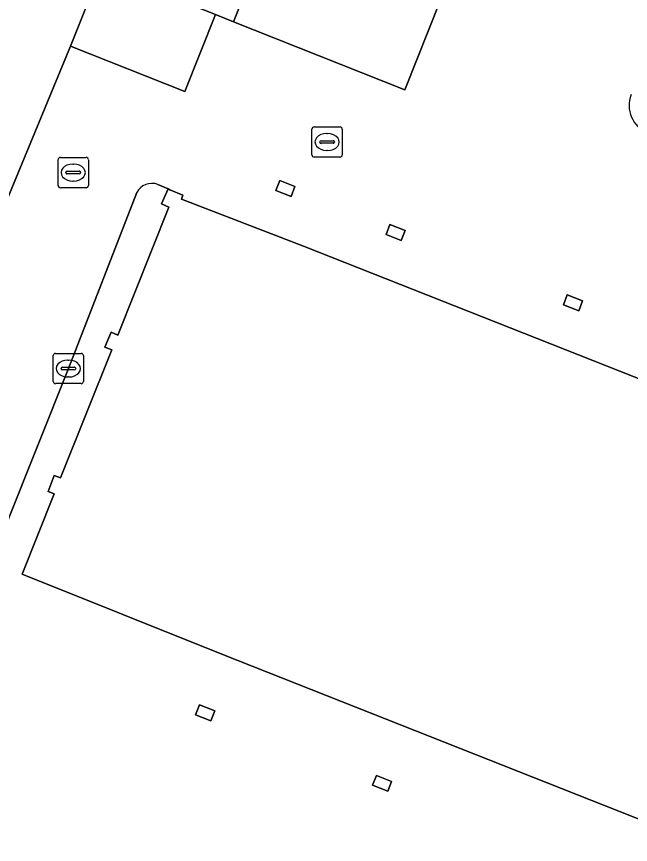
# Model space of a CAD drawing. Extents: x 160023 to 161302, y 384750 to 385707.
# Drawn here: x 160438.47 to 160458.75, y 384923.61 to 384950.96 of the extents above; entities that cross this region are included whole.
import ezdxf

# ---------------------------------------------------------------- set-up
doc = ezdxf.new("R2010")
doc.units = 0
for name, color, linetype in [('IMGEO_Erf', 7, 'Continuous'), ('IMGEO_Groenvoorziening', 7, 'Continuous'), ('IMGEO_Kolk', 7, 'Continuous'), ('IMGEO_Pand', 7, 'Continuous'), ('IMGEO_Rijbaan_lokaal_open', 7, 'Continuous'), ('IMGEO_Rioolput', 7, 'Continuous')]:
    doc.layers.add(name, color=color, linetype=linetype)

msp = doc.modelspace()

# ---------------------------------------------------------------- linework, layer by layer
at = {"layer": 'IMGEO_Erf'}
msp.add_lwpolyline([(160436.706, 384941.424), (160440.25, 384949.977), (160441.262, 384952.523), (160445.036, 384951.023), (160445.638, 384950.784), (160446.817, 384953.749), (160447.923, 384956.534), (160449.032, 384959.325), (160450.141, 384962.114), (160451.224, 384964.839), (160452.307, 384967.562), (160454.73, 384973.66), (160460.672, 384972.123)], dxfattribs=at)
at = {"layer": 'IMGEO_Groenvoorziening'}
for points in [[(160478.862, 384916.6), (160445.305, 384929.876), (160438.653, 384932.538), (160439.713, 384935.189), (160439.509, 384935.269), (160439.714, 384935.798), (160439.923, 384935.718), (160441.612, 384939.946), (160441.387, 384940.037), (160441.587, 384940.531), (160441.808, 384940.436), (160443.496, 384944.664), (160443.259, 384944.769), (160443.479, 384945.268), (160443.131, 384945.41)], [(160442.437, 384945.142), (160440.178, 384939.33), (160437.102, 384931.63)]]:
    msp.add_lwpolyline(points, dxfattribs=at)
for points in [[(160444.508, 384928.216), (160445.012, 384928.018), (160444.884, 384927.692), (160444.381, 384927.891)], [(160450.354, 384925.887), (160450.858, 384925.688), (160450.73, 384925.363), (160450.227, 384925.561)]]:
    msp.add_lwpolyline(points, close=True, dxfattribs=at)
for centre, radius, start, end in [((160459.685, 384948.022), 0.983, 158.748, 247.4411), ((160442.933, 384944.889), 0.557, 69.2184, 153.0114)]:
    msp.add_arc(centre, radius, start, end, dxfattribs=at)
at = {"layer": 'IMGEO_Kolk'}
for p, q in [((160439.677, 384938.904), (160439.677, 384939.756)), ((160439.752, 384939.83), (160440.604, 384939.83)), ((160440.678, 384939.756), (160440.678, 384938.904)), ((160440.165, 384939.61), (160440.19, 384939.61)), ((160439.936, 384939.324), (160439.936, 384939.336)), ((160440.374, 384939.287), (160439.976, 384939.287)), ((160439.979, 384939.373), (160440.377, 384939.373)), ((160440.42, 384939.336), (160440.42, 384939.324)), ((160440.188, 384939.05), (160440.163, 384939.05)), ((160440.604, 384938.83), (160439.752, 384938.83))]:
    msp.add_line(p, q, dxfattribs=at)
for points in [[(160439.677, 384938.904), (160439.677, 384939.756)], [(160439.752, 384939.83), (160440.604, 384939.83)], [(160440.678, 384939.756), (160440.678, 384938.904)], [(160440.604, 384938.83), (160439.752, 384938.83)]]:
    msp.add_lwpolyline(points, dxfattribs=at)
for centre, radius, start, end in [((160439.754, 384939.754), 0.0765, 91.552, 178.448), ((160439.754, 384939.754), 0.0765, 91.552, 178.448), ((160440.602, 384939.754), 0.0765, 1.552, 88.448), ((160440.602, 384939.754), 0.0765, 1.552, 88.448), ((160439.976, 384939.333), 0.0403, 85.8775, 175.7526), ((160439.973, 384939.323), 0.0366, 178.938, 274.7102), ((160440.377, 384939.33), 0.043, 264.8664, 352.4533), ((160440.381, 384939.335), 0.0386, 1.7309, 96.639), ((160439.754, 384938.906), 0.0765, 181.552, 268.448), ((160439.754, 384938.906), 0.0765, 181.552, 268.448), ((160440.602, 384938.906), 0.0765, 271.552, 358.448), ((160440.602, 384938.906), 0.0765, 271.552, 358.448)]:
    msp.add_arc(centre, radius, start, end, dxfattribs=at)
for centre, major_axis, ratio, start_param, end_param in [((160440.164, 384939.33), (-0.387, 0.002), 0.722429, 4.712389, 7.853982), ((160440.189, 384939.33), (-0.39, 0.002), 0.717154, 1.570796, 4.712389)]:
    msp.add_ellipse(centre, major_axis=major_axis, ratio=ratio, start_param=start_param, end_param=end_param, dxfattribs=at)
at = {"layer": 'IMGEO_Pand'}
for points in [[(160446.817, 384953.749), (160445.638, 384950.784), (160451.298, 384948.538), (160452.476, 384951.501)], [(160445.036, 384951.023), (160441.262, 384952.523), (160440.25, 384949.977), (160444.025, 384948.477)], [(160447.16, 384945.538), (160447.034, 384945.212), (160447.536, 384945.014), (160447.664, 384945.34)], [(160450.802, 384944.084), (160450.675, 384943.759), (160451.178, 384943.56), (160451.306, 384943.886)], [(160456.661, 384941.761), (160456.534, 384941.435), (160457.037, 384941.237), (160457.165, 384941.562)], [(160444.508, 384928.216), (160444.381, 384927.891), (160444.884, 384927.692), (160445.012, 384928.018)], [(160450.354, 384925.887), (160450.227, 384925.561), (160450.73, 384925.363), (160450.858, 384925.688)]]:
    msp.add_lwpolyline(points, close=True, dxfattribs=at)
msp.add_lwpolyline([(160481.188, 384930.237), (160447.942, 384943.367), (160443.919, 384944.926), (160443.958, 384945.061), (160443.531, 384945.237), (160443.479, 384945.268), (160443.259, 384944.769), (160443.496, 384944.664), (160441.808, 384940.436), (160441.587, 384940.531), (160441.387, 384940.037), (160441.612, 384939.946), (160439.923, 384935.718), (160439.714, 384935.798), (160439.509, 384935.269), (160439.713, 384935.189), (160438.653, 384932.538), (160445.305, 384929.876), (160478.862, 384916.6)], dxfattribs=at)
at = {"layer": 'IMGEO_Rijbaan_lokaal_open'}
for points in [[(160467.118, 384968.668), (160460.376, 384971.378), (160457.966, 384965.313), (160456.883, 384962.59), (160455.8, 384959.865), (160454.691, 384957.075), (160453.582, 384954.285), (160452.476, 384951.501), (160451.298, 384948.538), (160445.638, 384950.784), (160445.036, 384951.023), (160444.025, 384948.477), (160440.25, 384949.977), (160436.706, 384941.424), (160436.267, 384940.325), (160433.589, 384933.547)], [(160443.131, 384945.41), (160443.479, 384945.268), (160443.531, 384945.237), (160443.958, 384945.061), (160443.919, 384944.926), (160447.942, 384943.367), (160481.188, 384930.237)], [(160437.102, 384931.63), (160440.178, 384939.33), (160442.437, 384945.142)]]:
    msp.add_lwpolyline(points, dxfattribs=at)
for points in [[(160447.16, 384945.538), (160447.664, 384945.34), (160447.536, 384945.014), (160447.034, 384945.212)], [(160450.802, 384944.084), (160451.306, 384943.886), (160451.178, 384943.56), (160450.675, 384943.759)], [(160456.661, 384941.761), (160457.165, 384941.562), (160457.037, 384941.237), (160456.534, 384941.435)]]:
    msp.add_lwpolyline(points, close=True, dxfattribs=at)
for centre, radius, start, end in [((160459.685, 384948.022), 0.983, 158.748, 247.4411), ((160442.933, 384944.889), 0.557, 69.2184, 153.0114)]:
    msp.add_arc(centre, radius, start, end, dxfattribs=at)
at = {"layer": 'IMGEO_Rioolput'}
for p, q in [((160448.226, 384946.387), (160448.226, 384947.239)), ((160448.301, 384947.313), (160449.153, 384947.313)), ((160449.227, 384947.239), (160449.227, 384946.387)), ((160448.714, 384947.093), (160448.739, 384947.093)), ((160448.485, 384946.807), (160448.485, 384946.819)), ((160448.923, 384946.77), (160448.525, 384946.77)), ((160448.528, 384946.856), (160448.926, 384946.856)), ((160448.969, 384946.819), (160448.969, 384946.807)), ((160448.737, 384946.533), (160448.712, 384946.533)), ((160439.838, 384945.378), (160439.838, 384946.23)), ((160439.913, 384946.304), (160440.765, 384946.304)), ((160440.326, 384946.084), (160440.351, 384946.084)), ((160440.839, 384946.23), (160440.839, 384945.378)), ((160449.153, 384946.313), (160448.301, 384946.313)), ((160440.097, 384945.798), (160440.097, 384945.81)), ((160440.14, 384945.847), (160440.538, 384945.847)), ((160440.581, 384945.81), (160440.581, 384945.798)), ((160440.535, 384945.761), (160440.137, 384945.761)), ((160440.349, 384945.524), (160440.324, 384945.524)), ((160440.765, 384945.304), (160439.913, 384945.304))]:
    msp.add_line(p, q, dxfattribs=at)
for points in [[(160448.226, 384946.387), (160448.226, 384947.239)], [(160448.301, 384947.313), (160449.153, 384947.313)], [(160449.227, 384947.239), (160449.227, 384946.387)], [(160439.838, 384945.378), (160439.838, 384946.23)], [(160439.913, 384946.304), (160440.765, 384946.304)], [(160440.839, 384946.23), (160440.839, 384945.378)], [(160449.153, 384946.313), (160448.301, 384946.313)], [(160440.765, 384945.304), (160439.913, 384945.304)]]:
    msp.add_lwpolyline(points, dxfattribs=at)
for centre, radius, start, end in [((160448.303, 384947.237), 0.0765, 91.552, 178.448), ((160448.303, 384947.237), 0.0765, 91.552, 178.448), ((160449.151, 384947.237), 0.0765, 1.552, 88.448), ((160449.151, 384947.237), 0.0765, 1.552, 88.448), ((160448.525, 384946.816), 0.0403, 85.8775, 175.7526), ((160448.522, 384946.806), 0.0366, 178.938, 274.7102), ((160448.926, 384946.813), 0.043, 264.8664, 352.4533), ((160448.93, 384946.818), 0.0386, 1.7309, 96.639), ((160448.303, 384946.389), 0.0765, 181.552, 268.448), ((160448.303, 384946.389), 0.0765, 181.552, 268.448), ((160449.151, 384946.389), 0.0765, 271.552, 358.448), ((160449.151, 384946.389), 0.0765, 271.552, 358.448), ((160439.915, 384946.228), 0.0765, 91.552, 178.448), ((160439.915, 384946.228), 0.0765, 91.552, 178.448), ((160440.763, 384946.228), 0.0765, 1.552, 88.448), ((160440.763, 384946.228), 0.0765, 1.552, 88.448), ((160440.137, 384945.807), 0.0403, 85.8775, 175.7526), ((160440.134, 384945.797), 0.0366, 178.938, 274.7102), ((160440.538, 384945.804), 0.043, 264.8664, 352.4533), ((160440.542, 384945.809), 0.0386, 1.7309, 96.639), ((160439.915, 384945.38), 0.0765, 181.552, 268.448), ((160439.915, 384945.38), 0.0765, 181.552, 268.448), ((160440.763, 384945.38), 0.0765, 271.552, 358.448), ((160440.763, 384945.38), 0.0765, 271.552, 358.448)]:
    msp.add_arc(centre, radius, start, end, dxfattribs=at)
for centre, major_axis, ratio, start_param, end_param in [((160448.713, 384946.813), (-0.387, 0.002), 0.722429, 4.712389, 7.853982), ((160448.738, 384946.813), (-0.39, 0.002), 0.717154, 1.570796, 4.712389), ((160440.325, 384945.804), (-0.387, 0.002), 0.722429, 4.712389, 7.853982), ((160440.35, 384945.804), (-0.39, 0.002), 0.717154, 1.570796, 4.712389)]:
    msp.add_ellipse(centre, major_axis=major_axis, ratio=ratio, start_param=start_param, end_param=end_param, dxfattribs=at)

doc.saveas('drawing.dxf')
